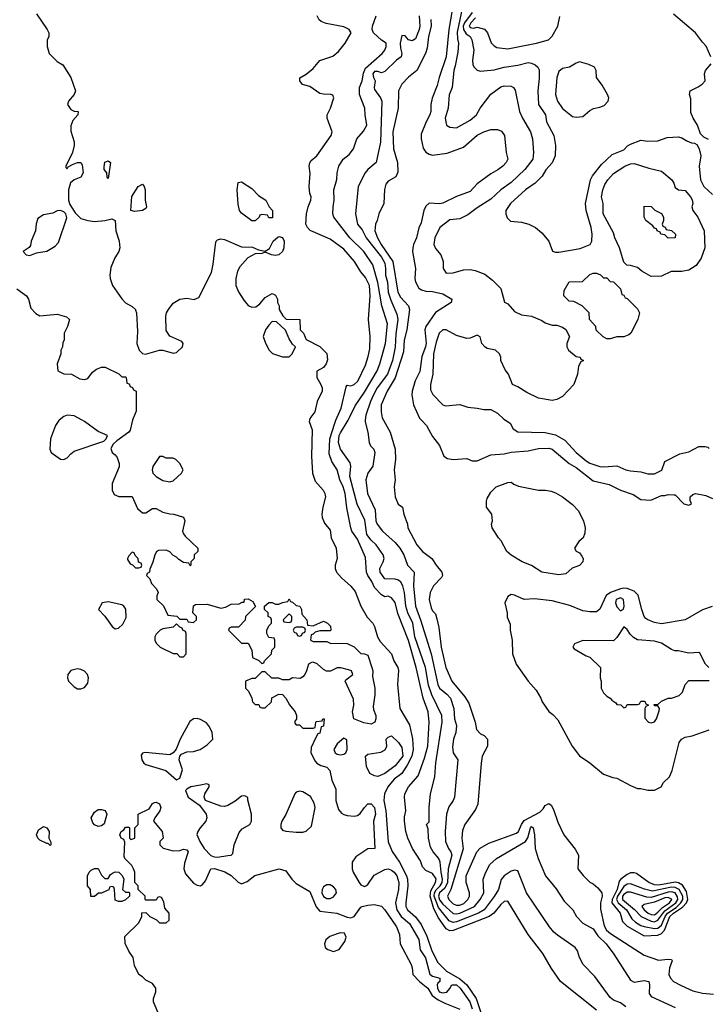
# Model space of a CAD drawing. Header units: inches. Extents: x 1793402 to 1900366, y 320852 to 470679.
# Tile 485 of 604: x 1874811 to 1878845, y 386576 to 392348. Entities that reach past the tile are written whole.
import ezdxf

# ---------------------------------------------------------------- set-up
doc = ezdxf.new("R2010")
doc.units = ezdxf.units.IN
doc.header["$MEASUREMENT"] = 0
doc.layers.add('B8378', color=7, linetype='Continuous')
doc.layers.add('B8379', color=7, linetype='Continuous')

msp = doc.modelspace()

# ---------------------------------------------------------------- linework, layer by layer
at = {"layer": 'B8378', "color": 4}
for points, elevation in [([(1875042.8, 390000), (1875041.3, 389998.7), (1875020.7, 389970), (1874990.7, 389890), (1874987.3, 389830), (1874996, 389810), (1875050, 389770.8), (1875070, 389770.6), (1875090, 389778.8), (1875110, 389804), (1875130, 389818), (1875303.1, 389876.9), (1875318, 389890), (1875326, 389910), (1875270, 389933.2), (1875190, 389992.7), (1875177, 390000)], 192), ([(1875472.9, 390000), (1875457.5, 389942.5), (1875450, 389929.2), (1875379.8, 389880.2), (1875359.6, 389860.4), (1875345.4, 389834.6), (1875352, 389810), (1875370, 389798), (1875381.4, 389781.4), (1875393.7, 389746.3), (1875393.4, 389726.6), (1875352, 389630), (1875352, 389590), (1875365.4, 389565.4), (1875392.7, 389552.7), (1875470, 389552), (1875502, 389482), (1875530, 389458), (1875550, 389458), (1875590, 389482), (1875610, 389482), (1875650, 389461), (1875690, 389451), (1875714, 389450), (1875770, 389431.3), (1875778, 389410), (1875764.7, 389350), (1875770, 389334), (1875779.6, 389319.6), (1875854, 389250), (1875854, 389230), (1875834, 389210), (1875834, 389190), (1875814, 389170), (1875814, 389150), (1875810, 389146), (1875802, 389162), (1875770, 389166), (1875743.1, 389183.1), (1875730, 389198), (1875708.9, 389208.9), (1875690, 389228), (1875670, 389238), (1875623.6, 389236.4), (1875611.6, 389228.4), (1875602, 389210), (1875591.1, 389168.9), (1875572.7, 389127.3), (1875571.6, 389108.4), (1875558, 389102), (1875554, 389090), (1875574, 389070), (1875583.6, 389043.6), (1875611.6, 389011.6), (1875622, 388990), (1875614, 388970), (1875614, 388950), (1875652.7, 388912.7), (1875678, 388858), (1875731.6, 388851.6), (1875750, 388834), (1875790, 388834), (1875798, 388818), (1875830, 388814), (1875846, 388830), (1875846, 388850), (1875826, 388870), (1875828.4, 388911.6), (1875840.4, 388919.6), (1875910, 388922), (1875990, 388898), (1876016.4, 388903.6), (1876050, 388922), (1876096.4, 388923.6), (1876114, 388934), (1876126, 388934), (1876128.7, 388951.3), (1876150, 388954), (1876176.9, 388936.9), (1876192.7, 388907.3), (1876134, 388850), (1876131.6, 388828.4), (1876092.7, 388787.3), (1876050, 388786), (1876038, 388782), (1876034, 388770), (1876110, 388694), (1876150, 388694), (1876171.6, 388651.6), (1876174, 388610), (1876211.6, 388591.6), (1876230, 388574), (1876242, 388578), (1876246, 388590), (1876286, 388630), (1876288.4, 388651.6), (1876306, 388670), (1876306, 388710), (1876302, 388722), (1876270, 388726), (1876258, 388750), (1876258, 388770), (1876270, 388794), (1876286, 388810), (1876286, 388830), (1876282, 388842), (1876266, 388850), (1876266, 388870), (1876246, 388890), (1876246, 388910), (1876270, 388932), (1876290, 388932), (1876310, 388922), (1876330, 388922), (1876350, 388932), (1876382, 388938), (1876390, 388954), (1876398, 388938), (1876410, 388934), (1876430, 388914), (1876452, 388910), (1876462, 388890), (1876463.6, 388863.6), (1876494, 388830), (1876498, 388798), (1876530, 388794), (1876590, 388822), (1876614, 388810), (1876632.7, 388792.7), (1876634, 388770), (1876630, 388766), (1876570, 388766), (1876542, 388758), (1876530, 388746), (1876518, 388742), (1876514, 388710), (1876530, 388702), (1876610, 388702), (1876630, 388694), (1876730, 388691.3), (1876770.9, 388670.9), (1876810, 388632), (1876830, 388631.3), (1876850, 388622), (1876874.8, 388550), (1876878.8, 388530), (1876876.9, 388496.9), (1876890.6, 388429.4), (1876890.6, 388389.4), (1876881, 388321), (1876883.6, 388303.6), (1876898, 388270), (1876898, 388250), (1876890.7, 388229.3), (1876870, 388219), (1876826.3, 388226.3), (1876769.2, 388250), (1876761.2, 388290), (1876769.2, 388330), (1876765.6, 388365.6), (1876718, 388470), (1876722, 388478), (1876762, 388510), (1876755.3, 388530), (1876737.5, 388537.5), (1876691.6, 388548.4), (1876671.6, 388548.4), (1876631.6, 388528.4), (1876608.9, 388528.9), (1876590, 388538), (1876552.7, 388572.7), (1876530, 388582), (1876519.6, 388580.4), (1876502, 388570), (1876491.3, 388530), (1876481, 388510), (1876470, 388495.3), (1876454.4, 388485.6), (1876410, 388489), (1876390, 388479), (1876350, 388479), (1876330, 388488), (1876288, 388488), (1876250, 388526), (1876230, 388526), (1876190, 388486), (1876170, 388486), (1876134, 388470), (1876134, 388430), (1876151.6, 388411.6), (1876171.6, 388371.6), (1876174, 388350), (1876190, 388334), (1876212.7, 388332.7), (1876218, 388318), (1876230, 388314), (1876250, 388314), (1876286, 388350), (1876287.3, 388372.7), (1876330, 388394), (1876350, 388392), (1876370.9, 388370.9), (1876391.1, 388331.1), (1876424.7, 388290), (1876432, 388270), (1876432, 388248), (1876423.6, 388236.4), (1876423.6, 388223.6), (1876430, 388214), (1876450, 388214), (1876470, 388194), (1876530, 388194), (1876542, 388198), (1876546, 388230), (1876550, 388234), (1876582, 388238), (1876586, 388250), (1876594, 388250), (1876590, 388206), (1876578, 388202), (1876570, 388166), (1876558, 388162), (1876543.6, 388136.4), (1876518, 388082), (1876516, 388050), (1876541, 388001), (1876552, 387990), (1876575.3, 387975.3), (1876610, 387966), (1876627.5, 387947.5), (1876639.3, 387890), (1876663.5, 387836.5), (1876663.1, 387770), (1876677.7, 387717.7), (1876696, 387696), (1876710, 387688.2), (1876730, 387682), (1876770, 387679.5), (1876790, 387683.1), (1876805.7, 387694.3), (1876830, 387730.7), (1876850, 387750.7), (1876870, 387751), (1876890.4, 387730), (1876894.4, 387690), (1876883, 387650), (1876892, 387490), (1876850, 387488), (1876779.8, 387440.2), (1876758.8, 387410), (1876759.1, 387370), (1876764.9, 387350), (1876798.8, 387290), (1876810, 387276), (1876830, 387267.3), (1876838, 387270), (1876850, 387278), (1876887.5, 387332.5), (1876950, 387367.3), (1876970, 387370.7), (1876990, 387363), (1877004.9, 387350), (1877020.4, 387330), (1877031.8, 387290), (1877030.3, 387250), (1877013.4, 387170), (1877021.1, 387130), (1877044.9, 387090), (1877094.4, 387050), (1877150, 386956), (1877156.3, 386896.3), (1877188.9, 386848.9), (1877213.4, 386753.4), (1877230, 386741), (1877271.3, 386730), (1877272, 386710), (1877260.5, 386699.5), (1877257.3, 386690), (1877258.4, 386670), (1877268.5, 386650), (1877290, 386644.2), (1877312.8, 386647.2), (1877331.7, 386668.3), (1877342, 386690), (1877370, 386690.3), (1877392, 386670), (1877448.5, 386590), (1877460.9, 386550)], 192), ([(1876508.7, 390000), (1876507.3, 389992.7), (1876523.8, 389943.8), (1876519.5, 389790), (1876525.7, 389690), (1876542.2, 389642.2), (1876588.4, 389590), (1876598.9, 389570), (1876603.1, 389550), (1876586.5, 389490), (1876580.2, 389450), (1876582.8, 389430), (1876596.1, 389396.1), (1876630, 389356), (1876636.4, 389310), (1876664.9, 389250), (1876670.4, 389190), (1876659.1, 389150), (1876659.1, 389130), (1876667.7, 389110), (1876695.6, 389075.6), (1876750, 389028.2), (1876775.8, 388995.8), (1876808.5, 388910), (1876845.7, 388845.7), (1876879.5, 388810), (1876890.4, 388790), (1876908, 388730), (1876923.4, 388703.4), (1876990, 388630.7), (1877002, 388590), (1877026, 388550), (1877030, 388532), (1877024, 388450), (1877037.3, 388310), (1877094.4, 388214.4), (1877112.4, 388132.4), (1877116.2, 388070), (1877108.2, 388030), (1877081.7, 387978.3), (1877048.8, 387930), (1877004.2, 387895.8), (1876967, 387850), (1876948.8, 387810), (1876943.6, 387770), (1876956.1, 387710), (1876969.2, 387529.2), (1876992.1, 387472.1), (1877036, 387410), (1877076.1, 387330), (1877082, 387310), (1877084.4, 387270), (1877072.2, 387170), (1877074, 387150), (1877082.4, 387130), (1877129.3, 387089.3), (1877163.1, 387043.1), (1877196.3, 386976.3), (1877225.5, 386890), (1877260.7, 386820.7), (1877310.4, 386770), (1877390, 386725), (1877430.3, 386690), (1877485, 386610), (1877518.4, 386510)], 196), ([(1878190, 386541), (1877978.8, 386710), (1877926.2, 386786.2), (1877874.6, 386874.6), (1877790, 386984.7), (1877670, 387181), (1877650, 387178.8), (1877630, 387162), (1877587.8, 387110), (1877562, 387090), (1877350, 387009), (1877330, 387007.6), (1877310, 387018), (1877263.8, 387083.8), (1877236.4, 387136.4), (1877216.2, 387210), (1877218.7, 387241.3), (1877247.2, 387290), (1877250, 387310.7), (1877230, 387342), (1877190, 387360.5), (1877170, 387382.8), (1877158, 387418), (1877112.4, 387490), (1877083.8, 387550), (1877072.2, 387590), (1877064.6, 387650), (1877064.9, 387675.1), (1877074, 387710), (1877064.4, 387790), (1877066.7, 387810), (1877088.4, 387850), (1877144.7, 387915.3), (1877181.8, 388018.2), (1877201.1, 388090), (1877210.4, 388230.4), (1877203.1, 388290), (1877174.6, 388370), (1877134.3, 388550), (1877088.4, 388708.4), (1877026.8, 388866.8), (1877010, 388931), (1876990, 388959.1), (1876970, 388967.7), (1876950, 388964.9), (1876930, 388977.3), (1876890, 389019.3), (1876874.3, 389054.3), (1876850.3, 389090.3), (1876843.1, 389110), (1876836.1, 389196.1), (1876790, 389302.8), (1876757.3, 389350), (1876750.5, 389370), (1876727.1, 389487.1), (1876716.9, 389570), (1876705.7, 389610), (1876685.7, 389650), (1876670.5, 389710), (1876638.7, 389758.7), (1876623.8, 389803.8), (1876627.6, 389890), (1876656.3, 389983.7), (1876663.5, 390000)], 204), ([(1878362, 386562), (1878330, 386584.7), (1878290, 386601), (1878270, 386616), (1878179.8, 386739.8), (1878111.3, 386810), (1878091.3, 386850), (1878078, 386890), (1878064.7, 386910), (1877960.9, 386980.9), (1877939.3, 386999.3), (1877914.8, 387030), (1877780.7, 387230), (1877730, 387358), (1877710, 387362.8), (1877690, 387357.3), (1877649.2, 387330), (1877631.7, 387308.3), (1877615.1, 387250), (1877590, 387208), (1877531.6, 387130), (1877499.5, 387110), (1877370, 387060.2), (1877350, 387056.5), (1877326.4, 387066.4), (1877263.7, 387143.7), (1877239.3, 387210), (1877241, 387230), (1877250, 387247.4), (1877273.2, 387270), (1877286, 387290), (1877288.5, 387310), (1877279.2, 387350), (1877274.4, 387410), (1877265.5, 387430), (1877233, 387470), (1877217.3, 387497.3), (1877204.9, 387550), (1877204.7, 387604.7), (1877194, 387630), (1877210, 387646), (1877210.6, 387730), (1877217.3, 387810), (1877243, 387910), (1877248.5, 387991.5), (1877286.4, 388230), (1877284.4, 388270), (1877225.7, 388390), (1877206.3, 388446.3), (1877188.9, 388550), (1877125.5, 388730), (1877113.8, 388810), (1877085.7, 388870), (1877072.9, 388910), (1877064.4, 388990), (1877054.9, 389030), (1877044, 389050), (1877030, 389062), (1877010, 389068), (1876950, 389070.7), (1876923, 389110), (1876920.7, 389130), (1876941, 389170), (1876946, 389190), (1876941, 389210), (1876899.1, 389270), (1876870, 389296.3), (1876845.3, 389330), (1876833.8, 389413.8), (1876787.9, 389507.9), (1876744.9, 389670), (1876750.4, 389730), (1876747.7, 389750), (1876690.5, 389830), (1876678.7, 389870), (1876683.1, 389910), (1876690, 389926), (1876734.4, 390000)], 208), ([(1876835.3, 390000), (1876834, 389990), (1876850.8, 389930), (1876858, 389870), (1876866, 389850), (1876884.7, 389830), (1876890.8, 389810), (1876878.8, 389730), (1876850.6, 389689.4), (1876839.1, 389650), (1876848.2, 389570), (1876894.2, 389474.2), (1876897.1, 389410), (1876905.5, 389390), (1876937.3, 389350), (1877010, 389283), (1877038, 389250), (1877060.5, 389210), (1877082.8, 389150), (1877121, 389110), (1877118, 389030), (1877128.8, 388910), (1877158.9, 388830), (1877220.9, 388630), (1877261.1, 388450), (1877270.5, 388430), (1877314.1, 388394.1), (1877334.4, 388370), (1877354.4, 388310), (1877358.7, 388250), (1877370.4, 388210), (1877366.7, 388170), (1877352.7, 388130), (1877345.8, 388085.8), (1877350.6, 388050.6), (1877377.3, 388010), (1877358.8, 387790), (1877350.8, 387770), (1877325.8, 387734.2), (1877310.6, 387690), (1877303, 387590), (1877305.5, 387530), (1877323, 387490), (1877337.1, 387470), (1877342, 387450), (1877322, 387370), (1877316.6, 387290), (1877302.2, 387257.8), (1877270, 387229.4), (1877265, 387210), (1877270, 387188.8), (1877290, 387164), (1877350, 387108.9), (1877370, 387106.7), (1877390, 387111.3), (1877475.6, 387150), (1877508, 387190), (1877529.6, 387230), (1877526.6, 387310), (1877540.9, 387350), (1877564.4, 387395.6), (1877604, 387430), (1877774, 387530), (1877787.9, 387552.1), (1877804, 387610), (1877810, 387618), (1877818, 387610), (1877826, 387570), (1877830.8, 387490), (1877847.3, 387430), (1877891, 387330), (1877953.7, 387253.7), (1878001.4, 387181.4), (1878051.3, 387130), (1878072, 387090), (1878110, 387052), (1878170, 387018), (1878197, 386977), (1878246, 386930), (1878291, 386870), (1878390, 386718), (1878410, 386706), (1878470, 386715.5), (1878496, 386710), (1878500.7, 386690), (1878498.8, 386638.8), (1878510, 386621), (1878650, 386557.3)], 212), ([(1876942.7, 390000), (1876981.6, 389930), (1877010.5, 389829.5), (1877013.4, 389770), (1877005.5, 389710), (1877010.6, 389650), (1877004.9, 389610), (1877010.8, 389550), (1877027.5, 389507.5), (1877054, 389490), (1877061, 389450), (1877082.8, 389390), (1877084, 389370), (1877137.3, 389270), (1877170.8, 389230), (1877226, 389190), (1877250.7, 389150), (1877284, 389110), (1877287.3, 389090), (1877282, 389078), (1877234.8, 389030), (1877214.8, 388990), (1877210.6, 388950), (1877220.5, 388900.5), (1877230, 388882), (1877246, 388866), (1877255.3, 388835.3), (1877265.8, 388785.8), (1877279.1, 388670), (1877306.4, 388550), (1877342, 388470), (1877418, 388378), (1877442, 388342), (1877478.8, 388230), (1877486.4, 388186.4), (1877510, 388162), (1877531.1, 388151.1), (1877552, 388130), (1877551.3, 388090), (1877521, 388030), (1877514.8, 387990), (1877494.8, 387750), (1877482, 387718), (1877418.8, 387630), (1877404.4, 387595.6), (1877400.5, 387550), (1877408.4, 387488.4), (1877336.5, 387250), (1877318, 387210), (1877324.6, 387190), (1877350, 387164.9), (1877370, 387156.5), (1877390, 387157.8), (1877412.3, 387167.7), (1877436.9, 387190), (1877445.1, 387210), (1877445.1, 387230), (1877427, 387290), (1877426.6, 387330), (1877489.7, 387470.3), (1877507.9, 387492.1), (1877558.3, 387521.7), (1877720.4, 387579.6), (1877733.3, 387590), (1877749.8, 387630), (1877766.1, 387653.9), (1877857.5, 387702.5), (1877878.4, 387721.6), (1877890, 387742), (1877910, 387754), (1877923.6, 387743.6), (1877938, 387718), (1877963.5, 387643.5), (1877998, 387570), (1878065.4, 387485.4), (1878084.7, 387450), (1878081, 387370), (1878111, 387331), (1878150, 387292), (1878170, 387282), (1878198, 387258), (1878221, 387230), (1878223, 387210), (1878212.4, 387170), (1878213.7, 387133.7), (1878235.6, 387035.6), (1878248.7, 387010), (1878271, 386991), (1878470, 386863.8), (1878554, 386834), (1878610, 386840.7), (1878630, 386838), (1878633.4, 386830), (1878618, 386790), (1878614, 386750), (1878622.8, 386730), (1878641, 386710), (1878685.8, 386685.8), (1878754.4, 386654.4), (1878810, 386640.7), (1878874.8, 386634.8)], 216), ([(1877165.2, 390000), (1877194, 389970), (1877230, 389904.7), (1877270, 389852), (1877296, 389790), (1877316.3, 389776.3), (1877350, 389770.7), (1877430, 389776), (1877462, 389762), (1877490, 389762), (1877570, 389798), (1877650, 389802.4), (1877690, 389812.7), (1877790, 389820.4), (1877850, 389834.9), (1877910, 389836.3), (1877930.8, 389830), (1878030, 389746), (1878070, 389723.8), (1878170, 389645.5), (1878263.4, 389623.4), (1878330, 389590.7), (1878405.2, 389565.2), (1878450, 389534.8), (1878508.7, 389531.3), (1878570, 389558), (1878590, 389558), (1878610, 389564.7), (1878643.6, 389563.6), (1878650, 389562), (1878702, 389510), (1878730, 389502), (1878746, 389510), (1878738, 389530), (1878738, 389550), (1878754.6, 389565.4), (1878770, 389570.8), (1878830, 389558), (1878870, 389542)], 224), ([(1877656.9, 390000), (1877683.6, 389983.6), (1877702, 389950), (1877730, 389932), (1877890, 389927.7), (1877950, 389914.8), (1878004.1, 389884.1), (1878070.7, 389810), (1878130, 389762), (1878150, 389748), (1878210, 389728.4), (1878233.4, 389726.6), (1878310, 389733.4), (1878362, 389710), (1878390, 389702.8), (1878450, 389697.3), (1878490, 389684.9), (1878530, 389685.5), (1878572.3, 389707.7), (1878590, 389758), (1878677.2, 389802.8), (1878730, 389814.8), (1878790, 389846), (1878826, 389846), (1878842, 389842), (1878850, 389834)], 228), ([(1878867.3, 388907.3), (1878810, 388888.7), (1878710, 388829.3), (1878570, 388806.6), (1878530, 388814), (1878490, 388829.2), (1878478.6, 388838.6), (1878469.5, 388849.5), (1878455.1, 388890), (1878434, 388974), (1878410, 388998.7), (1878370, 389014.5), (1878350, 389015.8), (1878330, 389010.7), (1878272.7, 388990), (1878246.8, 388973.2), (1878210, 388893.2), (1878190, 388877.2), (1878150, 388876), (1878110, 388882), (1878033.7, 388913.7), (1877930, 388940.4), (1877826.6, 388953.4), (1877766, 388950), (1877710, 388975.3), (1877690, 388978), (1877670, 388966), (1877652, 388930), (1877666, 388870), (1877666.4, 388846.4), (1877683.6, 388803.6), (1877684.7, 388770), (1877696, 388710), (1877698.8, 388630), (1877718.8, 388570), (1877790, 388471.3), (1877836.8, 388416.8), (1877864.7, 388370), (1877871.3, 388350), (1877910, 388292), (1877934.4, 388274.4), (1877963.5, 388243.5), (1878046.8, 388090), (1878090, 388032), (1878150, 387991.3), (1878230, 387924.7), (1878285.4, 387905.4), (1878310, 387902), (1878390, 387858), (1878430, 387842), (1878450, 387842), (1878490, 387832), (1878530, 387832), (1878568.4, 387851.6), (1878583.1, 387876.9), (1878618, 387910), (1878633.6, 387946.4), (1878674, 388110), (1878688.7, 388130), (1878710, 388142.8), (1878750, 388150.6), (1878850, 388184.9)], 224), ([(1878848, 388550), (1878828, 388570), (1878794.6, 388634.6), (1878790, 388638), (1878730, 388635.3), (1878668.9, 388648.9), (1878649.1, 388649.1), (1878630, 388655.3), (1878570, 388694), (1878530, 388704), (1878430, 388712.7), (1878406.6, 388726.6), (1878386.6, 388746.6), (1878370, 388774), (1878350, 388788), (1878310, 388726), (1878290, 388706), (1878110, 388708), (1878062, 388690), (1878052, 388670), (1878059.6, 388659.6), (1878130, 388618), (1878150, 388612), (1878214, 388550), (1878212, 388490), (1878218, 388470), (1878218, 388430), (1878230, 388402), (1878250, 388382), (1878270.9, 388370.9), (1878279.6, 388359.6), (1878303.6, 388343.6), (1878310, 388334), (1878332, 388332), (1878350, 388314), (1878362, 388318), (1878370, 388334), (1878430, 388334), (1878442, 388338), (1878450, 388354), (1878472.7, 388352.7), (1878478, 388338), (1878494, 388330), (1878478, 388322), (1878474, 388310), (1878472.7, 388252.7), (1878494, 388230), (1878510, 388226), (1878530, 388232), (1878542, 388250), (1878556.4, 388296.4), (1878558, 388310), (1878550, 388326), (1878530, 388326), (1878527.3, 388332.7), (1878550, 388334), (1878570, 388354), (1878608.9, 388371.1), (1878628.4, 388371.6), (1878673.6, 388386.4), (1878693.6, 388406.4), (1878708.4, 388451.6), (1878730, 388474), (1878850, 388474)], 228), ([(1875630, 386506), (1875594, 386590), (1875595.3, 386610), (1875608.7, 386650), (1875608, 386670), (1875590, 386698), (1875550, 386718), (1875530, 386738), (1875508.7, 386750), (1875483.1, 386803.1), (1875475.3, 386850), (1875450, 386888), (1875428.4, 386931.6), (1875427.3, 386972.7), (1875510, 387054), (1875526, 387090), (1875527.3, 387112.7), (1875550, 387114), (1875574, 387090), (1875611.6, 387071.6), (1875630, 387054), (1875670, 387054), (1875686, 387070), (1875686, 387110), (1875660.4, 387140.4), (1875656.4, 387176.4), (1875642, 387202), (1875630, 387206), (1875618, 387202), (1875610, 387186), (1875550, 387186), (1875546, 387190), (1875546, 387210), (1875506, 387250), (1875506, 387270), (1875486, 387290), (1875486, 387350), (1875478, 387370), (1875468, 387390), (1875428, 387430), (1875423.1, 387443.1), (1875427.3, 387527.3), (1875422, 387542), (1875406, 387550), (1875398, 387570), (1875406, 387590), (1875422, 387598), (1875430, 387614), (1875450, 387614), (1875454, 387610), (1875454, 387550), (1875462, 387542), (1875486, 387550), (1875486, 387610), (1875506, 387630), (1875506, 387690), (1875570, 387722), (1875590, 387754), (1875600.4, 387759.6), (1875610, 387762), (1875630, 387752), (1875638, 387730), (1875631.3, 387710), (1875602, 387670), (1875594, 387650), (1875646, 387590), (1875651, 387550), (1875632, 387530), (1875632, 387510), (1875651.1, 387491.1), (1875710, 387476), (1875750, 387478), (1875770, 387484.7), (1875790, 387482), (1875798, 387470), (1875775.6, 387404.4), (1875772.2, 387370), (1875781.7, 387341.7), (1875830, 387285.5), (1875850, 387274.4), (1875869.4, 387270.6), (1875882.5, 387277.5), (1875900.1, 387299.9), (1875930, 387370.7), (1875952.5, 387372.5), (1876012.8, 387352.8), (1876050, 387331), (1876090, 387292), (1876110, 387282), (1876143.1, 387296.9), (1876189.4, 387330.6), (1876330.6, 387370.6), (1876370, 387358), (1876404.7, 387310), (1876430, 387284.7), (1876510, 387238), (1876547.1, 387147.1), (1876570, 387122), (1876669.1, 387110.9), (1876730, 387086.8), (1876750, 387084), (1876770, 387091), (1876810, 387146), (1876818, 387150), (1876850, 387158), (1876890, 387160.5), (1876930, 387150.5), (1876950.3, 387130.3), (1877018.4, 387030), (1877035.2, 386984.8), (1877040.4, 386930), (1877104, 386810), (1877110.7, 386790), (1877114.8, 386750), (1877152.7, 386710), (1877202, 386670), (1877227, 386627), (1877262.4, 386602.4), (1877302.4, 386582.4), (1877390, 386547.7)], 188)]:
    msp.add_lwpolyline(points, dxfattribs=dict(at, elevation=elevation))
for points, elevation in [([(1875650, 389788), (1875630, 389788), (1875590.9, 389729.1), (1875586.8, 389710), (1875591, 389690), (1875611.3, 389670), (1875650, 389646.8), (1875690, 389638), (1875710, 389644.7), (1875758, 389690), (1875768, 389710), (1875750, 389746), (1875726, 389770), (1875710, 389778), (1875670, 389778)], 196), ([(1877970, 389093.2), (1877869.6, 389109.6), (1877809.4, 389149.4), (1877755.3, 389170), (1877690, 389209.3), (1877665.2, 389230), (1877632.1, 389292.1), (1877615.3, 389310), (1877579, 389370), (1877574, 389390), (1877580.9, 389410), (1877576.2, 389450), (1877545.2, 389490), (1877544.7, 389524.7), (1877550, 389542), (1877570, 389578), (1877602, 389610), (1877670, 389634.8), (1877690, 389636), (1877704.9, 389624.9), (1877733.4, 389613.4), (1877850, 389590.7), (1877890.6, 389590.6), (1877923.5, 389583.5), (1877950, 389574.8), (1877990, 389550.8), (1878050, 389506), (1878082.8, 389470), (1878114, 389410), (1878122.8, 389370), (1878122, 389338), (1878111.3, 389310), (1878086.8, 389290), (1878061, 389250), (1878070, 389232), (1878090, 389222), (1878103.5, 389203.5), (1878111, 389190), (1878110.8, 389170), (1878090, 389148.7), (1878047.9, 389132.1), (1878010, 389099)], 216), ([(1875470, 389226), (1875450, 389206), (1875442, 389190), (1875443.6, 389183.6), (1875458, 389158), (1875472.7, 389152.7), (1875490, 389134), (1875510, 389134), (1875522, 389138), (1875526, 389150), (1875522, 389162), (1875507.3, 389167.3), (1875506, 389190), (1875487.3, 389207.3), (1875482, 389222)], 192), ([(1875330, 388935.3), (1875294, 388930), (1875272, 388890), (1875310, 388852), (1875352, 388790), (1875370, 388778), (1875390, 388782), (1875415.5, 388804.5), (1875435.5, 388844.5), (1875433.2, 388893.2), (1875422, 388910), (1875410, 388917.2)], 192), ([(1878330, 388959.5), (1878304.9, 388950), (1878302, 388930), (1878310, 388906), (1878330, 388882), (1878348.4, 388891.6), (1878352.3, 388910), (1878349, 388950)], 228), ([(1876390, 388866), (1876354, 388830), (1876358, 388818), (1876390, 388814), (1876402, 388818), (1876406, 388830), (1876406, 388850)], 192), ([(1875730, 388806), (1875710, 388786), (1875650, 388778), (1875634, 388770), (1875610, 388746), (1875602, 388730), (1875602, 388710), (1875610, 388694), (1875634, 388670), (1875710, 388632), (1875732, 388632), (1875750, 388614), (1875770, 388614), (1875786, 388630), (1875786, 388750), (1875782, 388762), (1875766, 388770), (1875762, 388782), (1875750, 388786)], 192), ([(1876470, 388786), (1876430, 388786), (1876418, 388782), (1876414, 388770), (1876418, 388758), (1876432.7, 388752.7), (1876438, 388738), (1876450, 388734), (1876462, 388738), (1876467.3, 388752.7), (1876482, 388758), (1876486, 388770), (1876482, 388782)], 192), ([(1875150, 388542), (1875110, 388532.3), (1875093.4, 388510), (1875090.6, 388490), (1875098, 388470), (1875130, 388437.1), (1875150, 388426), (1875170, 388424.9), (1875190, 388434), (1875210, 388458), (1875215.1, 388490), (1875209.3, 388510), (1875190, 388529.3), (1875170, 388539.5)], 192), ([(1875850, 388252.3), (1875830, 388249.4), (1875807, 388233), (1875750.5, 388130), (1875728.3, 388071.7), (1875710.7, 388049.3), (1875690, 388039.3), (1875546.8, 388053.2), (1875531, 388049), (1875522.8, 388037.2), (1875526, 388010), (1875538, 387990), (1875550, 387982.8), (1875667.5, 387947.5), (1875730, 387892), (1875750, 387902), (1875765.2, 387950), (1875744.5, 388010), (1875749.3, 388030.7), (1875758.4, 388041.6), (1875790, 388057.1), (1875830, 388057.3), (1875868.7, 388070), (1875910, 388097.3), (1875942.7, 388130), (1875939.5, 388170), (1875923.6, 388203.6), (1875905.6, 388225.6), (1875870, 388246.6)], 192), ([(1876710, 388135.3), (1876670, 388104), (1876650.8, 388070), (1876658.8, 388050), (1876670, 388043), (1876690, 388039.1), (1876710, 388042.8), (1876722, 388050), (1876729, 388070), (1876727.3, 388127.3)], 196), ([(1876910, 387912.3), (1876890, 387915.1), (1876862, 387930), (1876842.7, 387970), (1876837.2, 388030), (1876850, 388042.8), (1876926, 388054), (1876952.7, 388067.3), (1876962, 388090), (1876958, 388130), (1876970, 388142), (1876990, 388150.8), (1877030, 388111), (1877050, 388082), (1877054.9, 388030), (1877010, 387973.2), (1876950, 387929.4)], 192), ([(1875908, 387868), (1875870, 387861.2), (1875814, 387850), (1875790, 387838), (1875782, 387830), (1875798, 387790), (1875863.8, 387743.8), (1875903, 387690), (1875908, 387670), (1875902, 387650), (1875867.7, 387610), (1875854, 387590), (1875848.1, 387571.9), (1875866.4, 387530), (1875892.2, 387490), (1875930, 387448.9), (1875950, 387440.9), (1875970, 387439.6), (1876030, 387448.4), (1876049.5, 387450.5), (1876060.2, 387459.8), (1876068.4, 387510), (1876097.4, 387582.6), (1876115.3, 387604.7), (1876159, 387630), (1876169, 387650), (1876169, 387690), (1876148, 387772), (1876148, 387788), (1876130, 387798), (1876110, 387795.3), (1876073.8, 387766.2), (1876030, 387740.7), (1876010, 387735.6), (1875990, 387737.6), (1875899, 387770), (1875892.7, 387790), (1875896, 387810), (1875922, 387850), (1875922, 387862)], 192), ([(1876450, 387825.2), (1876430, 387819), (1876422.8, 387810), (1876370, 387688), (1876346.8, 387650), (1876340.7, 387630), (1876340.7, 387610), (1876350, 387596), (1876370.6, 387590.6), (1876430, 387584.4), (1876470, 387586), (1876490, 387590.8), (1876520.2, 387619.8), (1876542.7, 387730), (1876535.9, 387755.9), (1876514, 387794), (1876470, 387821.2)], 192), ([(1875270, 387619), (1875250, 387628), (1875239, 387639), (1875228.9, 387668.9), (1875250, 387702), (1875270, 387718), (1875290, 387718), (1875311.6, 387711.6), (1875322, 387690), (1875305.4, 387634.6), (1875290, 387622)], 188), ([(1874990, 387508), (1874978, 387518), (1874970, 387518), (1874930, 387538), (1874918, 387550), (1874908.9, 387568.9), (1874922, 387598), (1874950, 387618), (1874971.1, 387611.1), (1874984.7, 387590), (1874982, 387550), (1874992.7, 387527.3), (1874994, 387510)], 188), ([(1875310, 387314), (1875330, 387314), (1875343.1, 387336.9), (1875354.6, 387345.4), (1875370, 387352), (1875391, 387351), (1875411.1, 387331.1), (1875422, 387310), (1875414, 387250), (1875430, 387234), (1875450, 387234), (1875454, 387230), (1875454, 387210), (1875430, 387188), (1875410, 387178), (1875390, 387178), (1875370, 387186), (1875366, 387250), (1875362, 387262), (1875350, 387266), (1875338, 387262), (1875332.7, 387247.3), (1875319.6, 387240.4), (1875290, 387228), (1875272.7, 387227.3), (1875250, 387208), (1875227.3, 387207.3), (1875226, 387250), (1875208, 387270), (1875208, 387330), (1875218, 387350), (1875230, 387362), (1875250, 387372), (1875270, 387372), (1875290, 387334)], 188), ([(1878410, 387347.8), (1878390, 387346.6), (1878370, 387337.7), (1878332, 387310), (1878322.8, 387297.2), (1878310.1, 387250), (1878280.8, 387190), (1878280.6, 387170), (1878327.6, 387110), (1878342, 387062), (1878370, 387034.6), (1878470, 386977.4), (1878550, 386981.8), (1878570, 386991.3), (1878588.7, 387011.3), (1878620.2, 387090), (1878641.4, 387110), (1878694, 387146), (1878716.8, 387170), (1878725, 387190), (1878716.9, 387236.9), (1878693.7, 387273.7), (1878670, 387288.2), (1878650, 387291.9), (1878554.5, 387274.5), (1878530, 387276), (1878497, 387290), (1878423.5, 387343.5)], 224), ([(1876630, 387277.2), (1876610, 387276), (1876590, 387265.2), (1876583.1, 387250), (1876581.7, 387230), (1876590, 387208.5), (1876610, 387197), (1876630, 387197), (1876650, 387206.4), (1876666.6, 387230), (1876662.7, 387250), (1876650, 387265.2)], 192), ([(1878390, 387283.1), (1878370, 387281.1), (1878350, 387266), (1878312.7, 387210), (1878308, 387190), (1878317.6, 387170), (1878365.3, 387130), (1878396.2, 387076.2), (1878417.8, 387057.8), (1878450, 387039), (1878470, 387032.8), (1878530, 387020.2), (1878550, 387022.8), (1878570, 387039.5), (1878591.2, 387090), (1878606.2, 387110), (1878656.3, 387143.7), (1878684.7, 387170), (1878694.9, 387190), (1878694.7, 387210), (1878673.6, 387250), (1878650, 387261.7), (1878630, 387262.5), (1878518.4, 387238.4), (1878470.7, 387250.7)], 228), ([(1878630, 387234.9), (1878610, 387233.1), (1878510, 387203.2), (1878484.6, 387204.6), (1878390, 387233.3), (1878370, 387234), (1878350, 387220.4), (1878342.6, 387210), (1878342.8, 387190), (1878412, 387132), (1878451.7, 387091.7), (1878510, 387063.5), (1878530, 387059.2), (1878550, 387069), (1878590, 387123.5), (1878655.6, 387170), (1878666.2, 387190), (1878665.3, 387205.3), (1878650, 387229.8)], 232), ([(1878610, 387201.5), (1878590, 387199.4), (1878530, 387175.7), (1878470, 387161.6), (1878455.5, 387150), (1878468.8, 387130), (1878492.7, 387110), (1878510, 387102.2), (1878530, 387101.3), (1878550, 387115.8), (1878575.8, 387144.2), (1878618.3, 387170), (1878631.8, 387190), (1878630, 387193.3)], 236), ([(1876690, 386995.6), (1876670, 386989.7), (1876627.1, 386972.9), (1876605.3, 386954.7), (1876596.9, 386930), (1876601.3, 386910), (1876616.9, 386896.9), (1876650, 386884.9), (1876682, 386898), (1876715.1, 386944.9), (1876724.5, 386970), (1876713.4, 386993.4)], 188)]:
    msp.add_lwpolyline(points, close=True, dxfattribs=dict(at, elevation=elevation))
at = {"layer": 'B8379', "color": 4}
for points, elevation in [([(1877366.3, 392530), (1877324.9, 392290), (1877308.7, 392130), (1877268.7, 392010), (1877257.3, 391962.7), (1877227.7, 391887.7), (1877219.1, 391850), (1877219.1, 391810), (1877214, 391790), (1877192.7, 391750), (1877163.4, 391676.6), (1877162, 391650), (1877174.4, 391594.4), (1877190.7, 391570.7), (1877210, 391558.8), (1877230, 391554.8), (1877314.8, 391565.2), (1877410, 391600.7), (1877490, 391670.8), (1877530, 391691.3), (1877570, 391704.7), (1877610, 391704.7), (1877634.4, 391694.4), (1877651, 391670), (1877661, 391570), (1877670.7, 391530), (1877661, 391510), (1877641, 391490), (1877612.5, 391467.5), (1877570, 391445.2), (1877490, 391385.2), (1877450, 391341.2), (1877370, 391312.3), (1877290, 391272.7), (1877270, 391269.3), (1877210, 391273.2), (1877190, 391255.3), (1877178.8, 391230), (1877163.5, 391156.5), (1877150, 391128), (1877136.3, 391070), (1877117.3, 391030), (1877113.4, 391010), (1877113, 390990), (1877130.3, 390890.3), (1877126.7, 390830), (1877130.4, 390810.4), (1877150, 390774.8), (1877165.1, 390765.1), (1877190, 390757.1), (1877230, 390754.4), (1877290, 390740.7), (1877342, 390710), (1877338, 390690), (1877247.8, 390632.3), (1877190.3, 390549.7), (1877185.3, 390530), (1877191.4, 390451.4), (1877187.8, 390430), (1877167.1, 390372.9), (1877154.1, 390285.9), (1877128.5, 390230), (1877110.4, 390170), (1877108.3, 390148.3), (1877118, 390090), (1877152.8, 390012.8), (1877165.2, 390000)], 224), ([(1877411.8, 392450), (1877374, 392274), (1877375.1, 392235.1), (1877381.3, 392210), (1877376.7, 392156.7), (1877362.8, 392077.2), (1877353.4, 392050), (1877343.8, 391950), (1877327.5, 391907.5), (1877322, 391830), (1877304.4, 391770), (1877310.6, 391730.6), (1877330, 391717.3), (1877370, 391714.8), (1877450, 391759.3), (1877486.6, 391790), (1877509.4, 391830), (1877570, 391910.8), (1877630, 391954), (1877650, 391960.7), (1877690, 391958.8), (1877704.7, 391950), (1877714.4, 391934.4), (1877739.1, 391810), (1877756.3, 391770), (1877804, 391690), (1877814.8, 391650), (1877820.5, 391570), (1877816.3, 391530), (1877770.6, 391470), (1877690, 391392.7), (1877628.7, 391351.3), (1877570, 391296), (1877490, 391246), (1877436.7, 391203.3), (1877390, 391180.9), (1877330, 391174.5), (1877271.3, 391130), (1877242.8, 391070), (1877238, 391030), (1877246, 391006), (1877278, 390970), (1877291.3, 390930), (1877292, 390890), (1877310, 390862), (1877350, 390864.7), (1877410, 390881), (1877450, 390882.8), (1877478.5, 390878.5), (1877535.9, 390855.9), (1877581.4, 390821.4), (1877630, 390772), (1877651.3, 390691.3), (1877670, 390682), (1877710, 390638), (1877750, 390618), (1877810, 390611), (1877870, 390584.7), (1877890, 390571.3), (1877930, 390558), (1877956.9, 390556.9), (1877990, 390544.7), (1878010, 390532), (1878032, 390490), (1878016, 390450), (1878016, 390430), (1878026, 390410), (1878070, 390374), (1878094, 390370), (1878098, 390358), (1878114, 390350), (1878098, 390342), (1878083.6, 390316.4), (1878078, 390270), (1878058, 390210), (1877990, 390139), (1877958, 390122), (1877930, 390115.3), (1877850.9, 390129.1), (1877782, 390162), (1877730, 390195.3), (1877698, 390210), (1877675.3, 390270), (1877654.6, 390294.6), (1877629, 390350), (1877628.7, 390370), (1877622, 390390), (1877598, 390410), (1877550, 390421.2), (1877535.3, 390430), (1877519, 390450), (1877508.4, 390488.4), (1877490, 390498), (1877450, 390482), (1877430, 390479), (1877370, 390497.2), (1877310, 390529), (1877290, 390529), (1877267.7, 390510), (1877250, 390458), (1877234.4, 390390), (1877230.7, 390269.3), (1877217.3, 390210), (1877218, 390178), (1877231.3, 390150), (1877290, 390091), (1877304.5, 390084.5), (1877390, 390092), (1877436, 390076), (1877490.9, 390070.9), (1877530, 390062), (1877570, 390062), (1877610, 390042), (1877646.4, 390006.4), (1877656.9, 390000)], 228), ([(1874910, 392382), (1874972, 392290), (1874982, 392270), (1874982, 392250), (1874971.6, 392228.4), (1874971.3, 392190), (1874984.7, 392150), (1875030, 392102), (1875063.6, 392083.6), (1875111.3, 392010), (1875138, 391930), (1875130.9, 391909.1), (1875098, 391870), (1875092, 391850), (1875110, 391822), (1875130, 391812), (1875154, 391810), (1875152, 391790), (1875122, 391758), (1875110, 391726), (1875110, 391694), (1875131.1, 391631.1), (1875131.1, 391611.1), (1875121, 391570), (1875082, 391490), (1875082, 391482), (1875090, 391474), (1875095.3, 391484.7), (1875120.2, 391499.8), (1875149.3, 391510.7), (1875170, 391511), (1875177.3, 391497.3), (1875182.4, 391450), (1875170, 391425.1), (1875130, 391409.7), (1875108.9, 391391.1), (1875097.8, 391350), (1875096.2, 391290), (1875105.6, 391265.6), (1875135.5, 391215.5), (1875170, 391181.6), (1875210, 391170.4), (1875250, 391165.5), (1875309.5, 391170.5), (1875350, 391181), (1875370.8, 391170.8), (1875374, 391110), (1875394.4, 391050), (1875398.4, 391010), (1875392.4, 390990), (1875368.9, 390951.1), (1875344.8, 390895.2), (1875338.7, 390850), (1875341.3, 390830), (1875355.5, 390790), (1875410, 390710.8), (1875430, 390687.3), (1875470, 390666), (1875488.7, 390648.7), (1875490, 390646), (1875494.9, 390630), (1875500.7, 390519.3), (1875498, 390450), (1875510.5, 390410), (1875530, 390390.5), (1875547.3, 390387.3), (1875630.3, 390410.3), (1875650.3, 390410.2), (1875710, 390393), (1875730, 390397.3), (1875764, 390430), (1875769, 390450), (1875761.2, 390461.2), (1875690, 390492.7), (1875670, 390525.2), (1875667, 390610), (1875672, 390630), (1875682, 390650), (1875710, 390685.5), (1875749.3, 390710), (1875790, 390716.4), (1875833.2, 390706.8), (1875861.2, 390718.8), (1875933.9, 390866.1), (1875944.4, 390915.6), (1875957.6, 391030), (1875962, 391050), (1875970, 391058), (1875990, 391063.8), (1876010, 391059.3), (1876110, 391016.3), (1876175.3, 391015.3), (1876210, 390998), (1876250, 390991.3), (1876274, 391006), (1876295.3, 391050), (1876324.7, 391075.3), (1876330, 391078), (1876350, 391072), (1876361, 391050), (1876359.1, 391010), (1876350, 390989.3), (1876330, 390969), (1876310, 390965.2), (1876286, 390970), (1876250, 390986), (1876230, 390978), (1876190, 390975.3), (1876148.3, 390951.7), (1876101.5, 390898.5), (1876086.1, 390873.9), (1876077.4, 390830), (1876078, 390790), (1876093.1, 390753.1), (1876124.4, 390704.4), (1876150, 390672.7), (1876170, 390663), (1876194.3, 390665.7), (1876217.1, 390682.9), (1876250, 390718.8), (1876290, 390742), (1876310, 390734), (1876322, 390710), (1876322, 390690), (1876331.1, 390671.1), (1876332, 390650), (1876351.6, 390611.6), (1876372.7, 390592.7), (1876451.3, 390591.3), (1876454, 390530), (1876474, 390510), (1876490, 390474), (1876570, 390432), (1876610.9, 390390.9), (1876614.4, 390354.4), (1876606, 390330), (1876590, 390309), (1876552, 390288), (1876551.3, 390250), (1876576, 390210), (1876582.8, 390190), (1876582.8, 390170), (1876553.4, 390110), (1876540.7, 390050), (1876510.7, 390010), (1876508.7, 390000)], 196), ([(1877460.7, 392390), (1877417.3, 392330), (1877409.5, 392310), (1877410.8, 392290.8), (1877426, 392266), (1877450.5, 392250), (1877460.4, 392230), (1877470.5, 392170), (1877463, 392110), (1877465.5, 392085.5), (1877470.7, 392070.7), (1877490, 392051.3), (1877510, 392046), (1877590, 392053.4), (1877650, 392070.5), (1877730, 392082), (1877790, 392096.3), (1877810, 392094), (1877830, 392084), (1877846.8, 392070), (1877854.4, 392054.4), (1877854.6, 392005.4), (1877846, 391930), (1877850.5, 391850.5), (1877890.6, 391790), (1877898, 391750), (1877940.5, 391670), (1877950.6, 391610), (1877947.3, 391550), (1877930, 391509), (1877893, 391467), (1877870.8, 391430), (1877830.8, 391390), (1877774, 391350), (1877686, 391270), (1877658, 391230), (1877658, 391210), (1877666.4, 391186.4), (1877687.1, 391167.1), (1877750, 391161), (1877794, 391150), (1877832, 391130), (1877870, 391098), (1877911, 391050), (1877931.6, 390991.6), (1877950, 390984.7), (1877970, 390986), (1878094.2, 391005.8), (1878153.2, 391030), (1878162.7, 391050), (1878164.5, 391090), (1878158.4, 391130), (1878129.6, 391230), (1878125.1, 391270), (1878154, 391410), (1878167.1, 391432.9), (1878220.1, 391499.9), (1878282, 391558), (1878350, 391584.9), (1878372.1, 391607.9), (1878390, 391618.8), (1878450, 391641), (1878490, 391636), (1878550, 391638), (1878603.1, 391656.9), (1878670, 391660.7), (1878690, 391656.3), (1878718.5, 391638.5), (1878746.8, 391626.8), (1878764.7, 391624.7), (1878776.9, 391616.9), (1878791.1, 391591.1), (1878801, 391550), (1878790.8, 391490), (1878798.8, 391410), (1878818.8, 391370), (1878870, 391322.8)], 232), ([(1878859, 392130), (1878833.2, 392193.2), (1878810, 392215.3), (1878769.3, 392270), (1878641, 392381)], 232), ([(1876663.5, 390000), (1876694.4, 390070), (1876723.6, 390196.4), (1876730, 390206), (1876750, 390201.2), (1876770, 390209.3), (1876791.8, 390228.2), (1876837.3, 390322.7), (1876853.2, 390373.2), (1876861.3, 390418.7), (1876864.2, 390490), (1876854.6, 390590), (1876864.9, 390730), (1876860.3, 390790), (1876836.9, 390836.9), (1876810.4, 390870), (1876773, 390930), (1876710, 391003), (1876630, 391061.6), (1876512.3, 391112.3), (1876496.3, 391130), (1876486.7, 391150), (1876490.4, 391210), (1876500.4, 391250), (1876517.1, 391290), (1876518, 391310), (1876510.6, 391330), (1876506.4, 391370), (1876513, 391447), (1876506.7, 391490), (1876510.4, 391509.6), (1876518, 391522), (1876551.3, 391550), (1876634.8, 391670), (1876641, 391690), (1876611.3, 391770), (1876611.3, 391790), (1876631.3, 391830), (1876651.3, 391890), (1876644.7, 391904.7), (1876634, 391910), (1876590, 391911), (1876570, 391916), (1876510, 391956), (1876467.3, 391967.3), (1876452, 391990), (1876452.7, 392007.3), (1876490, 392028.7), (1876530, 392062), (1876570, 392108), (1876645.4, 392134.6), (1876678, 392162), (1876718, 392210), (1876752, 392270), (1876742, 392290), (1876710, 392306), (1876605.8, 392325.8), (1876577.1, 392337.1), (1876566.2, 392346.2), (1876553.4, 392370)], 204), ([(1876734.4, 390000), (1876744, 390016), (1876776.3, 390083.7), (1876830, 390163.7), (1876904.4, 390290), (1876920.4, 390330), (1876954.4, 390450), (1876965.8, 390565.8), (1876932, 390670), (1876908.1, 390808.1), (1876880.5, 390910), (1876827.7, 390990), (1876744.9, 391070), (1876651, 391190), (1876646, 391210), (1876646.8, 391250), (1876654, 391290), (1876650.7, 391350.7), (1876667.9, 391412.1), (1876670.7, 391449.3), (1876681, 391490), (1876706.8, 391530), (1876741.4, 391558.6), (1876766.8, 391590), (1876786.8, 391650), (1876825.2, 391694.8), (1876844, 391730), (1876834, 391790), (1876833.4, 391830), (1876800.7, 391910), (1876801, 391950), (1876816.3, 391990), (1876824.7, 392035.3), (1876836.9, 392063.1), (1876934.8, 392150), (1876950.7, 392170), (1876958.8, 392190), (1876958, 392210), (1876930, 392227.3), (1876884.4, 392270), (1876876.4, 392290), (1876878.7, 392310), (1876898.7, 392370)], 208), ([(1877150.4, 392370), (1877154.4, 392310), (1877150.4, 392290), (1877130, 392235.3), (1877110, 392224), (1877089.5, 392229.5), (1877070, 392254), (1877050, 392255.3), (1877039.3, 392210), (1877041.1, 392181.1), (1877050.6, 392150), (1877046, 392130), (1877018.8, 392110), (1876950, 392045.2), (1876930, 392037.2), (1876910, 392045.2), (1876890, 392043.7), (1876879.3, 392030), (1876883, 392010), (1876894, 391990), (1876886.7, 391950), (1876890, 391938), (1876924.9, 391890), (1876933.4, 391870), (1876925.5, 391630), (1876898.8, 391510), (1876850, 391469.2), (1876834, 391450), (1876794.8, 391370), (1876779.1, 391210), (1876790.7, 391150), (1876816.7, 391116.7), (1876841.3, 391070), (1876930, 390955.3), (1876950, 390920.7), (1876954.9, 390890), (1876954, 390850), (1876965.3, 390810), (1876970.3, 390750), (1876984.5, 390704.5), (1877020.9, 390620.9), (1877026, 390590), (1877014, 390506), (1877011.5, 390428.5), (1876994, 390350), (1876965.7, 390270), (1876905.7, 390190), (1876886.3, 390153.7), (1876865.7, 390110), (1876839.1, 390030), (1876835.3, 390000)], 212), ([(1877220.3, 392350), (1877221.7, 392310), (1877205.7, 392250), (1877198, 392182), (1877188.4, 392150), (1877138, 392050), (1877089, 392011), (1877050.6, 391970), (1877030.7, 391930), (1877028.2, 391830), (1876997, 391690), (1877001.3, 391590), (1877023.8, 391510), (1877025.8, 391454.2), (1877013.7, 391426.3), (1876970, 391400.9), (1876955.2, 391384.8), (1876948.1, 391351.9), (1876944.9, 391270), (1876914.8, 391210), (1876904.9, 391170), (1876894.9, 391150), (1876892, 391110), (1876907, 391070), (1876928.8, 391030), (1876996.5, 390930), (1877026, 390750), (1877041.1, 390721.1), (1877088, 390670), (1877094, 390650), (1877079.6, 390530), (1877063.1, 390470), (1877060, 390400), (1877011.2, 390248.8), (1876963.1, 390170), (1876928.5, 390090), (1876928.5, 390048.5), (1876934.6, 390014.6), (1876942.7, 390000)], 216), ([(1877480.4, 392359.6), (1877453.7, 392330), (1877444.9, 392310), (1877450, 392302.4), (1877470, 392298), (1877490, 392304.2), (1877533.3, 392293.3), (1877550.6, 392270), (1877572.8, 392212.8), (1877590, 392194.8), (1877605.8, 392185.8), (1877670, 392178), (1877730, 392188.2), (1877838, 392210), (1877909.3, 392230.7), (1877929.5, 392250.5), (1877963.7, 392310), (1877974.2, 392365.8)], 236), ([(1878845.2, 391645.2), (1878819, 391659), (1878799, 391679), (1878781.2, 391730), (1878755.3, 391770), (1878743.1, 391803.1), (1878743.1, 391883.1), (1878735.3, 391910), (1878738, 391930), (1878785.6, 391954.4), (1878808, 391970), (1878826, 391990), (1878822, 392030), (1878828.7, 392050), (1878862, 392090)], 232), ([(1874794, 390770), (1874851.3, 390730), (1874862, 390710), (1874876.9, 390656.9), (1874905.4, 390625.4), (1874930, 390611.3), (1875030, 390621), (1875085.4, 390605.4), (1875102, 390590), (1875091.1, 390548.9), (1875072, 390510), (1875072, 390470), (1875063.6, 390456.4), (1875062, 390430), (1875052, 390410), (1875051.3, 390390), (1875031.3, 390330), (1875034, 390290), (1875070, 390272), (1875114, 390270), (1875163.5, 390243.5), (1875190, 390238), (1875210, 390244.7), (1875238, 390282), (1875260.2, 390299.8), (1875290, 390312), (1875311.1, 390311.1), (1875391.6, 390271.6), (1875410, 390254), (1875430, 390254), (1875434, 390250), (1875438, 390218), (1875452.7, 390212.7), (1875458, 390198), (1875472.7, 390192.7), (1875478, 390178), (1875494, 390170), (1875492.7, 390052.7), (1875474.4, 390005.6), (1875472.9, 390000)], 192), ([(1875177, 390000), (1875130, 390026.6), (1875090, 390029.5), (1875070, 390022.7), (1875042.8, 390000)], 192)]:
    msp.add_lwpolyline(points, dxfattribs=dict(at, elevation=elevation))
for points, elevation in [([(1878090, 392101.2), (1878070, 392094), (1878032, 392070), (1877990, 392061.2), (1877970, 392044), (1877958, 392010), (1877950.6, 391910), (1877960.7, 391870), (1877990, 391826.8), (1878050, 391781), (1878070, 391776), (1878110, 391781), (1878150, 391816), (1878172.7, 391827.3), (1878210, 391834.4), (1878234.3, 391845.7), (1878258, 391870), (1878262, 391890), (1878255.1, 391910), (1878223.3, 391963.3), (1878189, 392010), (1878188.7, 392050), (1878178, 392070), (1878145.6, 392085.6)], 236), ([(1875330, 391418), (1875324, 391424), (1875322, 391450), (1875306.6, 391470), (1875305.1, 391485.1), (1875310, 391513), (1875330, 391520.5), (1875344, 391510)], 196), ([(1878510, 390842), (1878454.6, 390874.6), (1878430, 390895.3), (1878390, 390908), (1878368.4, 390908.4), (1878350, 390926), (1878324, 391010), (1878297.2, 391070), (1878290, 391098), (1878229, 391210), (1878228.7, 391270), (1878219.3, 391310), (1878226.6, 391350), (1878238, 391382), (1878256, 391410), (1878290, 391446.8), (1878355.3, 391490), (1878390, 391504), (1878410, 391504.9), (1878496.8, 391476.8), (1878570, 391460.7), (1878630.8, 391410), (1878642.8, 391390), (1878650, 391364.7), (1878670, 391351.3), (1878710, 391346.8), (1878740.7, 391310), (1878750, 391291.3), (1878753.4, 391270), (1878748.2, 391250), (1878753.4, 391230), (1878783, 391190), (1878820.7, 391110), (1878824, 391010), (1878802.8, 390950), (1878773.2, 390906.8), (1878730, 390879.3), (1878690, 390872.7), (1878627.3, 390872.7), (1878570, 390844)], 228), ([(1876270, 391186), (1876262, 391202), (1876230, 391206), (1876218, 391202), (1876214, 391190), (1876190, 391168), (1876170, 391169), (1876110, 391214), (1876099.3, 391230), (1876090, 391266), (1876084.5, 391350), (1876090, 391394), (1876110, 391398), (1876170, 391358), (1876210, 391318), (1876252, 391290), (1876272, 391250), (1876291.3, 391230), (1876292.7, 391187.3)], 196), ([(1875482.7, 391222.7), (1875462, 391230), (1875468.1, 391311.9), (1875505.2, 391370), (1875530, 391384.7), (1875541, 391370), (1875546.8, 391350), (1875546, 391290), (1875554, 391250), (1875550, 391242), (1875530, 391229.5)], 196), ([(1875050, 391229.7), (1875030, 391227.6), (1875005.8, 391214.2), (1874950, 391203.5), (1874918, 391182), (1874907.9, 391152.1), (1874902.8, 391110), (1874879.1, 391050), (1874875.3, 391024.8), (1874866.9, 391013.1), (1874830.7, 390990), (1874849.1, 390969.1), (1874870, 390966), (1874910, 390981.3), (1874970, 390990.4), (1875019.6, 391020.4), (1875038.7, 391041.3), (1875086.5, 391186.5), (1875080.5, 391210), (1875070, 391221.3)], 196), ([(1878610, 391068), (1878590, 391086), (1878566, 391090), (1878562, 391102), (1878546, 391110), (1878542, 391122), (1878530, 391126), (1878520.4, 391140.4), (1878478, 391170), (1878468.7, 391190), (1878470, 391254), (1878510, 391252), (1878531.6, 391231.6), (1878571.1, 391211.1), (1878582, 391190), (1878582, 391170), (1878574, 391150), (1878578, 391138), (1878592, 391132), (1878598, 391118), (1878630, 391112), (1878652, 391090), (1878650, 391068.7)], 224), ([(1878230, 390834), (1878250, 390834), (1878270, 390814), (1878290, 390812), (1878331.1, 390771.1), (1878338, 390738), (1878350, 390734), (1878358, 390718), (1878370, 390714), (1878430, 390654), (1878442, 390630), (1878431.3, 390590), (1878391.3, 390510), (1878379.8, 390500.2), (1878350, 390488), (1878310, 390488), (1878270, 390478), (1878250, 390478), (1878229.1, 390489.1), (1878187.3, 390527.3), (1878186, 390550), (1878148, 390590), (1878146, 390630), (1878106, 390670), (1878056.4, 390696.4), (1878030, 390698), (1877998, 390730), (1878000.4, 390759.6), (1878028.9, 390811.1), (1878107.3, 390812.7), (1878150, 390854), (1878170, 390862), (1878190, 390862), (1878212.7, 390852.7)], 228), ([(1876290, 390578), (1876270, 390558), (1876251.3, 390530), (1876238, 390490), (1876251.1, 390451.1), (1876272, 390410), (1876291.1, 390391.1), (1876350, 390371.3), (1876390, 390372), (1876408, 390390), (1876426, 390430), (1876410, 390446), (1876390, 390478), (1876368.7, 390528.7), (1876316.4, 390576.4)], 196)]:
    msp.add_lwpolyline(points, close=True, dxfattribs=dict(at, elevation=elevation))

doc.saveas('drawing.dxf')
